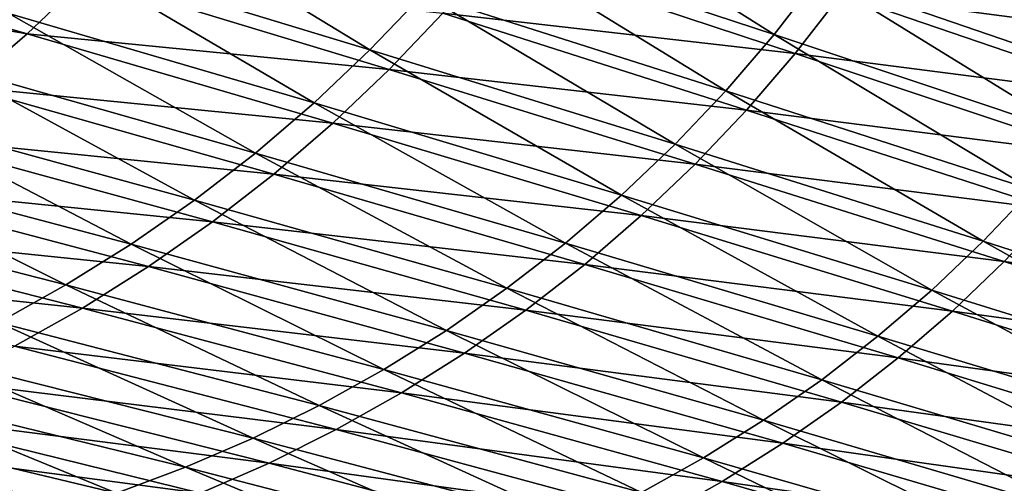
# Model space of a CAD drawing. Header units: metres. Extents: x -901 to 901, y -486 to 401.
# Tile 265 of 366: x 671 to 768, y -311 to -265. Entities that reach past the tile are written whole.
import ezdxf

# ---------------------------------------------------------------- set-up
doc = ezdxf.new("R2010")
doc.units = ezdxf.units.M

msp = doc.modelspace()

# ---------------------------------------------------------------- linework, layer by layer
at = {"layer": 'top0'}
for points in [[(784.054077, -265.684509, -84.85125), (758.15387, -248.993011, -137.926849), (754.277588, -255.182022, -137.996048)], [(784.054077, -265.684509, -84.85125), (787.7854, -259.748688, -84.805344), (758.15387, -248.993011, -137.926849)], [(611.635315, -249.577194, -354.578796), (671.755188, -266.85141, -246.845749), (604.957336, -255.323868, -354.672882)], [(677.5849, -261.302002, -246.754074), (671.755188, -266.85141, -246.845749), (611.635315, -249.577194, -354.578796)], [(720.54895, -251.113983, -191.467499), (715.881714, -257.142578, -191.564026), (745.625244, -266.942505, -138.153458)], [(745.625244, -266.942505, -138.153458), (750.098267, -261.170746, -138.071701), (720.54895, -251.113983, -191.467499)], [(681.245361, -253.586823, -245.266769), (675.748596, -259.363739, -245.383438), (705.663879, -268.447693, -191.776764)], [(681.245361, -253.586823, -245.266769), (705.663879, -268.447693, -191.776764), (710.916809, -262.92627, -191.667252)], [(671.755188, -266.85141, -246.845749), (665.653748, -272.102722, -246.939484), (604.957336, -255.323868, -354.672882)], [(780.032227, -271.43042, -84.902359), (754.277588, -255.182022, -137.996048), (750.098267, -261.170746, -138.071701)], [(780.032227, -271.43042, -84.902359), (784.054077, -265.684509, -84.85125), (754.277588, -255.182022, -137.996048)], [(756.479126, -256.913727, -139.191162), (786.342773, -267.440277, -85.91497), (752.247131, -262.967102, -139.250336)], [(790.126953, -261.431976, -85.88118), (786.342773, -267.440277, -85.91497), (756.479126, -256.913727, -139.191162)], [(715.881714, -257.142578, -191.564026), (710.916809, -262.92627, -191.667252), (740.867798, -272.480621, -138.241013)], [(715.881714, -257.142578, -191.564026), (740.867798, -272.480621, -138.241013), (745.625244, -266.942505, -138.153458)], [(712.864441, -264.809875, -192.943451), (717.879456, -258.970184, -192.86235), (747.721741, -268.798584, -139.311935)], [(747.721741, -268.798584, -139.311935), (717.879456, -258.970184, -192.86235), (752.247131, -262.967102, -139.250336)], [(675.748596, -259.363739, -245.383438), (669.961731, -264.849304, -245.506821), (700.13385, -273.690735, -191.892166)], [(675.748596, -259.363739, -245.383438), (700.13385, -273.690735, -191.892166), (705.663879, -268.447693, -191.776764)], [(677.5849, -261.302002, -246.754074), (707.564697, -270.389587, -193.026794), (671.755188, -266.85141, -246.845749)], [(712.864441, -264.809875, -192.943451), (707.564697, -270.389587, -193.026794), (677.5849, -261.302002, -246.754074)], [(775.729065, -276.970154, -84.958496), (750.098267, -261.170746, -138.071701), (745.625244, -266.942505, -138.153458)], [(775.729065, -276.970154, -84.958496), (780.032227, -271.43042, -84.902359), (750.098267, -261.170746, -138.071701)], [(710.916809, -262.92627, -191.667252), (705.663879, -268.447693, -191.776764), (735.835388, -277.768463, -138.33403)], [(710.916809, -262.92627, -191.667252), (735.835388, -277.768463, -138.33403), (740.867798, -272.480621, -138.241013)], [(752.247131, -262.967102, -139.250336), (782.268188, -273.251221, -85.950294), (747.721741, -268.798584, -139.311935)], [(786.342773, -267.440277, -85.91497), (782.268188, -273.251221, -85.950294), (752.247131, -262.967102, -139.250336)], [(669.961731, -264.849304, -245.506821), (663.901611, -270.032257, -245.636459), (694.342712, -278.644592, -192.013016)], [(669.961731, -264.849304, -245.506821), (694.342712, -278.644592, -192.013016), (700.13385, -273.690735, -191.892166)], [(707.564697, -270.389587, -193.026794), (712.864441, -264.809875, -192.943451), (742.913269, -274.394775, -139.375549)], [(742.913269, -274.394775, -139.375549), (712.864441, -264.809875, -192.943451), (747.721741, -268.798584, -139.311935)], [(671.755188, -266.85141, -246.845749), (701.992249, -275.696503, -193.111877), (665.653748, -272.102722, -246.939484)], [(707.564697, -270.389587, -193.026794), (701.992249, -275.696503, -193.111877), (671.755188, -266.85141, -246.845749)], [(745.625244, -266.942505, -138.153458), (740.867798, -272.480621, -138.241013), (771.153809, -282.287537, -85.019493)], [(771.153809, -282.287537, -85.019493), (775.729065, -276.970154, -84.958496), (745.625244, -266.942505, -138.153458)], [(705.663879, -268.447693, -191.776764), (700.13385, -273.690735, -191.892166), (730.538452, -282.790558, -138.432159)], [(705.663879, -268.447693, -191.776764), (730.538452, -282.790558, -138.432159), (735.835388, -277.768463, -138.33403)], [(747.721741, -268.798584, -139.311935), (777.912659, -278.851227, -85.986893), (742.913269, -274.394775, -139.375549)], [(782.268188, -273.251221, -85.950294), (777.912659, -278.851227, -85.986893), (747.721741, -268.798584, -139.311935)], [(663.901611, -270.032257, -245.636459), (657.586487, -274.902618, -245.771866), (688.307922, -283.299896, -192.13884)], [(663.901611, -270.032257, -245.636459), (688.307922, -283.299896, -192.13884), (694.342712, -278.644592, -192.013016)], [(701.992249, -275.696503, -193.111877), (707.564697, -270.389587, -193.026794), (737.832825, -279.742767, -139.440796)], [(737.832825, -279.742767, -139.440796), (707.564697, -270.389587, -193.026794), (742.913269, -274.394775, -139.375549)], [(665.653748, -272.102722, -246.939484), (696.159912, -280.718506, -193.198196), (659.294617, -277.043823, -247.03479)], [(701.992249, -275.696503, -193.111877), (696.159912, -280.718506, -193.198196), (665.653748, -272.102722, -246.939484)], [(740.867798, -272.480621, -138.241013), (735.835388, -277.768463, -138.33403), (766.315674, -287.366333, -85.085159)], [(740.867798, -272.480621, -138.241013), (766.315674, -287.366333, -85.085159), (771.153809, -282.287537, -85.019493)], [(700.13385, -273.690735, -191.892166), (694.342712, -278.644592, -192.013016), (724.992432, -287.536499, -138.535034)], [(700.13385, -273.690735, -191.892166), (724.992432, -287.536499, -138.535034), (730.538452, -282.790558, -138.432159)], [(742.913269, -274.394775, -139.375549), (773.286438, -284.227203, -86.024529), (737.832825, -279.742767, -139.440796)], [(777.912659, -278.851227, -85.986893), (773.286438, -284.227203, -86.024529), (742.913269, -274.394775, -139.375549)], [(657.586487, -274.902618, -245.771866), (651.034851, -279.450592, -245.912582), (682.046753, -287.647156, -192.269165)], [(657.586487, -274.902618, -245.771866), (682.046753, -287.647156, -192.269165), (688.307922, -283.299896, -192.13884)], [(696.159912, -280.718506, -193.198196), (701.992249, -275.696503, -193.111877), (732.491943, -284.830261, -139.507263)], [(732.491943, -284.830261, -139.507263), (701.992249, -275.696503, -193.111877), (737.832825, -279.742767, -139.440796)], [(659.294617, -277.043823, -247.03479), (690.080933, -285.444092, -193.285248), (652.692383, -281.663422, -247.131195)], [(696.159912, -280.718506, -193.198196), (690.080933, -285.444092, -193.285248), (659.294617, -277.043823, -247.03479)], [(735.835388, -277.768463, -138.33403), (730.538452, -282.790558, -138.432159), (761.225037, -292.191528, -85.155334)], [(735.835388, -277.768463, -138.33403), (761.225037, -292.191528, -85.155334), (766.315674, -287.366333, -85.085159)], [(651.034851, -279.450592, -245.912582), (644.264893, -283.666199, -246.05809), (675.57666, -291.676941, -192.403534)], [(651.034851, -279.450592, -245.912582), (675.57666, -291.676941, -192.403534), (682.046753, -287.647156, -192.269165)], [(694.342712, -278.644592, -192.013016), (688.307922, -283.299896, -192.13884), (719.21405, -291.997131, -138.642273)], [(694.342712, -278.644592, -192.013016), (719.21405, -291.997131, -138.642273), (724.992432, -287.536499, -138.535034)], [(737.832825, -279.742767, -139.440796), (768.400208, -289.366608, -86.062927), (732.491943, -284.830261, -139.507263)], [(773.286438, -284.227203, -86.024529), (768.400208, -289.366608, -86.062927), (737.832825, -279.742767, -139.440796)], [(690.080933, -285.444092, -193.285248), (696.159912, -280.718506, -193.198196), (726.902893, -289.645599, -139.574554)], [(726.902893, -289.645599, -139.574554), (696.159912, -280.718506, -193.198196), (732.491943, -284.830261, -139.507263)], [(652.692383, -281.663422, -247.131195), (683.769287, -289.862518, -193.372543), (645.862427, -285.950989, -247.228241)], [(690.080933, -285.444092, -193.285248), (683.769287, -289.862518, -193.372543), (652.692383, -281.663422, -247.131195)], [(766.315674, -287.366333, -85.085159), (797.065125, -297.244843, -32.14172), (771.153809, -282.287537, -85.019493)], [(688.307922, -283.299896, -192.13884), (682.046753, -287.647156, -192.269165), (713.219849, -296.163361, -138.753494)], [(688.307922, -283.299896, -192.13884), (713.219849, -296.163361, -138.753494), (719.21405, -291.997131, -138.642273)], [(730.538452, -282.790558, -138.432159), (724.992432, -287.536499, -138.535034), (755.896851, -296.752838, -85.22979)], [(730.538452, -282.790558, -138.432159), (755.896851, -296.752838, -85.22979), (761.225037, -292.191528, -85.155334)], [(644.264893, -283.666199, -246.05809), (668.915039, -295.379852, -192.541458), (675.57666, -291.676941, -192.403534)], [(768.400208, -289.366608, -86.062927), (773.286438, -284.227203, -86.024529), (803.600281, -294.209076, -33.565083)], [(732.491943, -284.830261, -139.507263), (763.265381, -294.257355, -86.101837), (726.902893, -289.645599, -139.574554)], [(768.400208, -289.366608, -86.062927), (763.265381, -294.257355, -86.101837), (732.491943, -284.830261, -139.507263)], [(645.862427, -285.950989, -247.228241), (677.23938, -293.963715, -193.459579), (638.820435, -289.89682, -247.325424)], [(683.769287, -289.862518, -193.372543), (677.23938, -293.963715, -193.459579), (645.862427, -285.950989, -247.228241)], [(683.769287, -289.862518, -193.372543), (690.080933, -285.444092, -193.285248), (721.078552, -294.177673, -139.642258)], [(721.078552, -294.177673, -139.642258), (690.080933, -285.444092, -193.285248), (726.902893, -289.645599, -139.574554)], [(682.046753, -287.647156, -192.269165), (675.57666, -291.676941, -192.403534), (707.026611, -300.026062, -138.868317)], [(682.046753, -287.647156, -192.269165), (707.026611, -300.026062, -138.868317), (713.219849, -296.163361, -138.753494)], [(724.992432, -287.536499, -138.535034), (719.21405, -291.997131, -138.642273), (750.347351, -301.041321, -85.308319)], [(724.992432, -287.536499, -138.535034), (750.347351, -301.041321, -85.308319), (755.896851, -296.752838, -85.22979)], [(761.225037, -292.191528, -85.155334), (792.233337, -301.814148, -32.19273), (766.315674, -287.366333, -85.085159)], [(792.233337, -301.814148, -32.19273), (797.065125, -297.244843, -32.14172), (766.315674, -287.366333, -85.085159)], [(677.23938, -293.963715, -193.459579), (670.506165, -297.738464, -193.545822), (638.820435, -289.89682, -247.325424)], [(677.23938, -293.963715, -193.459579), (683.769287, -289.862518, -193.372543), (715.032227, -298.416077, -139.709991)], [(715.032227, -298.416077, -139.709991), (683.769287, -289.862518, -193.372543), (721.078552, -294.177673, -139.642258)], [(726.902893, -289.645599, -139.574554), (757.893982, -298.888092, -86.141014), (721.078552, -294.177673, -139.642258)], [(763.265381, -294.257355, -86.101837), (757.893982, -298.888092, -86.141014), (726.902893, -289.645599, -139.574554)], [(763.265381, -294.257355, -86.101837), (768.400208, -289.366608, -86.062927), (798.874207, -299.159271, -33.58363)], [(798.874207, -299.159271, -33.58363), (768.400208, -289.366608, -86.062927), (803.600281, -294.209076, -33.565083)], [(675.57666, -291.676941, -192.403534), (668.915039, -295.379852, -192.541458), (700.65094, -303.57608, -138.986359)], [(675.57666, -291.676941, -192.403534), (700.65094, -303.57608, -138.986359), (707.026611, -300.026062, -138.868317)], [(719.21405, -291.997131, -138.642273), (713.219849, -296.163361, -138.753494), (744.592957, -305.048004, -85.390694)], [(719.21405, -291.997131, -138.642273), (744.592957, -305.048004, -85.390694), (750.347351, -301.041321, -85.308319)], [(755.896851, -296.752838, -85.22979), (787.152771, -306.165741, -32.250175), (761.225037, -292.191528, -85.155334)], [(787.152771, -306.165741, -32.250175), (792.233337, -301.814148, -32.19273), (761.225037, -292.191528, -85.155334)], [(670.506165, -297.738464, -193.545822), (677.23938, -293.963715, -193.459579), (708.777771, -302.351105, -139.777328)], [(708.777771, -302.351105, -139.777328), (677.23938, -293.963715, -193.459579), (715.032227, -298.416077, -139.709991)], [(721.078552, -294.177673, -139.642258), (752.298462, -303.247925, -86.180191), (715.032227, -298.416077, -139.709991)], [(757.893982, -298.888092, -86.141014), (752.298462, -303.247925, -86.180191), (721.078552, -294.177673, -139.642258)], [(757.893982, -298.888092, -86.141014), (763.265381, -294.257355, -86.101837), (793.90979, -303.870117, -33.604656)], [(793.90979, -303.870117, -33.604656), (763.265381, -294.257355, -86.101837), (798.874207, -299.159271, -33.58363)], [(668.915039, -295.379852, -192.541458), (662.079163, -298.74646, -192.682495), (694.109558, -306.804321, -139.107239)], [(668.915039, -295.379852, -192.541458), (694.109558, -306.804321, -139.107239), (700.65094, -303.57608, -138.986359)], [(713.219849, -296.163361, -138.753494), (707.026611, -300.026062, -138.868317), (738.649841, -308.763855, -85.476707)], [(713.219849, -296.163361, -138.753494), (738.649841, -308.763855, -85.476707), (744.592957, -305.048004, -85.390694)], [(750.347351, -301.041321, -85.308319), (781.687378, -310.390381, -32.316093), (755.896851, -296.752838, -85.22979)], [(781.687378, -310.390381, -32.316093), (787.152771, -306.165741, -32.250175), (755.896851, -296.752838, -85.22979)], [(663.585083, -301.178192, -193.630814), (670.506165, -297.738464, -193.545822), (702.32959, -305.973785, -139.843887)], [(702.32959, -305.973785, -139.843887), (670.506165, -297.738464, -193.545822), (708.777771, -302.351105, -139.777328)], [(687.419067, -309.70163, -139.230576), (662.079163, -298.74646, -192.682495), (655.086487, -301.767303, -192.826157)], [(694.109558, -306.804321, -139.107239), (662.079163, -298.74646, -192.682495), (687.419067, -309.70163, -139.230576)], [(715.032227, -298.416077, -139.709991), (746.491943, -307.326691, -86.219116), (708.777771, -302.351105, -139.777328)], [(752.298462, -303.247925, -86.180191), (746.491943, -307.326691, -86.219116), (715.032227, -298.416077, -139.709991)], [(752.298462, -303.247925, -86.180191), (757.893982, -298.888092, -86.141014), (788.741455, -308.311829, -33.628128)], [(788.741455, -308.311829, -33.628128), (757.893982, -298.888092, -86.141014), (793.90979, -303.870117, -33.604656)], [(707.026611, -300.026062, -138.868317), (700.65094, -303.57608, -138.986359), (732.534241, -312.179932, -85.566139)], [(707.026611, -300.026062, -138.868317), (732.534241, -312.179932, -85.566139), (738.649841, -308.763855, -85.476707)], [(655.086487, -301.767303, -192.826157), (647.954163, -304.43457, -192.971954), (680.596069, -312.260376, -139.355972)], [(655.086487, -301.767303, -192.826157), (680.596069, -312.260376, -139.355972), (687.419067, -309.70163, -139.230576)], [(656.491882, -304.275238, -193.714005), (663.585083, -301.178192, -193.630814), (695.702393, -309.275818, -139.909256)], [(695.702393, -309.275818, -139.909256), (663.585083, -301.178192, -193.630814), (702.32959, -305.973785, -139.843887)], [(744.592957, -305.048004, -85.390694), (776.073242, -314.290741, -32.388054), (750.347351, -301.041321, -85.308319)], [(776.073242, -314.290741, -32.388054), (781.687378, -310.390381, -32.316093), (750.347351, -301.041321, -85.308319)], [(708.777771, -302.351105, -139.777328), (740.487976, -311.114838, -86.257538), (702.32959, -305.973785, -139.843887)], [(746.491943, -307.326691, -86.219116), (740.487976, -311.114838, -86.257538), (708.777771, -302.351105, -139.777328)], [(700.65094, -303.57608, -138.986359), (694.109558, -306.804321, -139.107239), (726.262451, -315.287231, -85.65876)], [(700.65094, -303.57608, -138.986359), (726.262451, -315.287231, -85.65876), (732.534241, -312.179932, -85.566139)], [(746.491943, -307.326691, -86.219116), (752.298462, -303.247925, -86.180191), (783.327698, -312.518494, -33.65435)], [(783.327698, -312.518494, -33.65435), (752.298462, -303.247925, -86.180191), (788.741455, -308.311829, -33.628128)], [(673.656128, -314.478363, -139.482925), (647.954163, -304.43457, -192.971954), (640.698669, -306.746094, -193.119293)], [(647.954163, -304.43457, -192.971954), (673.656128, -314.478363, -139.482925), (680.596069, -312.260376, -139.355972)], [(649.24292, -307.022705, -193.794891), (656.491882, -304.275238, -193.714005), (688.911499, -312.249725, -139.973022)], [(688.911499, -312.249725, -139.973022), (656.491882, -304.275238, -193.714005), (695.702393, -309.275818, -139.909256)], [(738.649841, -308.763855, -85.476707), (770.324524, -317.868469, -32.466042), (744.592957, -305.048004, -85.390694)], [(770.324524, -317.868469, -32.466042), (776.073242, -314.290741, -32.388054), (744.592957, -305.048004, -85.390694)], [(702.32959, -305.973785, -139.843887), (734.300476, -314.603577, -86.295189), (695.702393, -309.275818, -139.909256)], [(740.487976, -311.114838, -86.257538), (734.300476, -314.603577, -86.295189), (702.32959, -305.973785, -139.843887)], [(666.61499, -316.354614, -139.610962), (673.656128, -314.478363, -139.482925), (640.698669, -306.746094, -193.119293)], [(641.854736, -309.414551, -193.872986), (649.24292, -307.022705, -193.794891), (681.972351, -314.888763, -140.034775)], [(681.972351, -314.888763, -140.034775), (649.24292, -307.022705, -193.794891), (688.911499, -312.249725, -139.973022)], [(719.850769, -318.076813, -85.754364), (694.109558, -306.804321, -139.107239), (687.419067, -309.70163, -139.230576)], [(694.109558, -306.804321, -139.107239), (719.850769, -318.076813, -85.754364), (726.262451, -315.287231, -85.65876)], [(740.487976, -311.114838, -86.257538), (746.491943, -307.326691, -86.219116), (777.67804, -316.474091, -33.683422)], [(777.67804, -316.474091, -33.683422), (746.491943, -307.326691, -86.219116), (783.327698, -312.518494, -33.65435)], [(634.344177, -311.445618, -193.947769), (641.854736, -309.414551, -193.872986), (674.900879, -317.186981, -140.094131)], [(674.900879, -317.186981, -140.094131), (641.854736, -309.414551, -193.872986), (681.972351, -314.888763, -140.034775)], [(695.702393, -309.275818, -139.909256), (727.94397, -317.784668, -86.331818), (688.911499, -312.249725, -139.973022)], [(734.300476, -314.603577, -86.295189), (727.94397, -317.784668, -86.331818), (695.702393, -309.275818, -139.909256)], [(732.534241, -312.179932, -85.566139), (764.337402, -321.186676, -32.551762), (738.649841, -308.763855, -85.476707)], [(764.337402, -321.186676, -32.551762), (770.324524, -317.868469, -32.466042), (738.649841, -308.763855, -85.476707)], [(680.596069, -312.260376, -139.355972), (713.315186, -320.541077, -85.852715), (687.419067, -309.70163, -139.230576)], [(687.419067, -309.70163, -139.230576), (713.315186, -320.541077, -85.852715), (719.850769, -318.076813, -85.754364)], [(734.300476, -314.603577, -86.295189), (740.487976, -311.114838, -86.257538), (771.867737, -320.124237, -33.71508)], [(771.867737, -320.124237, -33.71508), (740.487976, -311.114838, -86.257538), (777.67804, -316.474091, -33.683422)]]:
    msp.add_3dface(points, dxfattribs=at)

doc.saveas('drawing.dxf')
